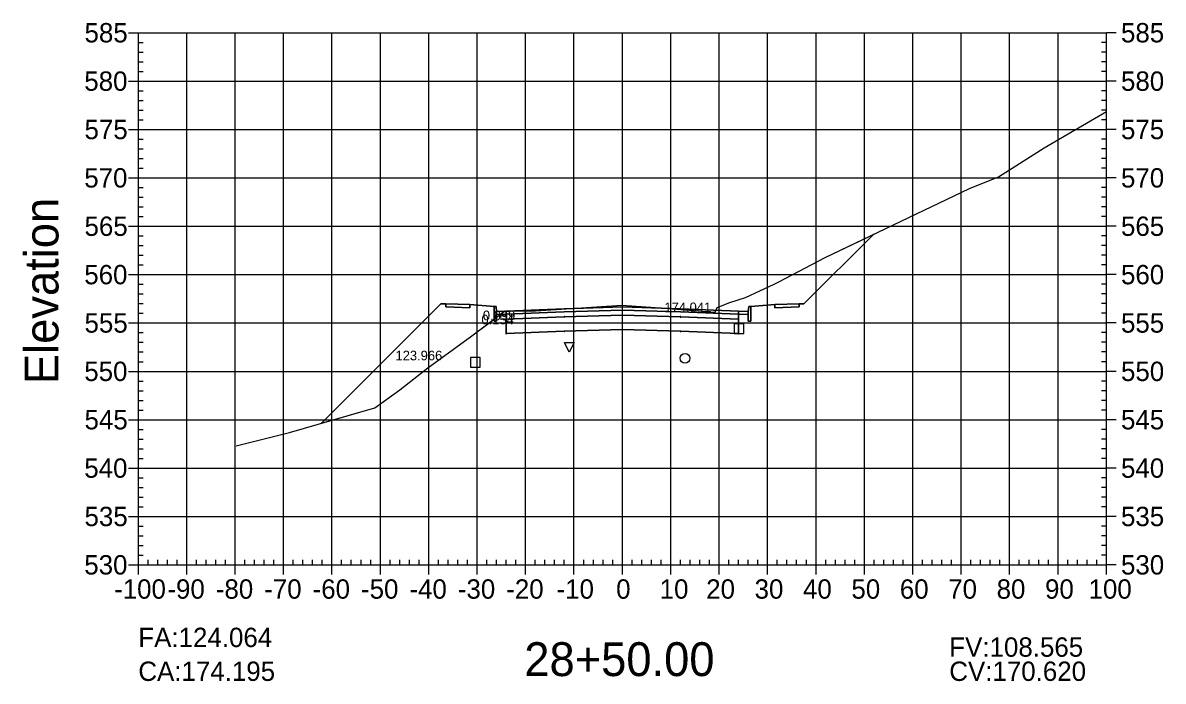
# Model space of a CAD drawing. Extents: x 704834 to 709892, y 372981 to 377533.
# Drawn here: x 706288 to 706523.6, y 373898.8 to 374034.9 of the extents above; entities that cross this region are included whole.
import ezdxf

# ---------------------------------------------------------------- set-up
doc = ezdxf.new("R2010")
doc.units = 0
for name, color, linetype in [('1', 7, 'Continuous'), ('10', 7, 'Continuous'), ('13', 7, 'Continuous'), ('14', 7, 'Continuous'), ('4', 7, 'Continuous'), ('57', 7, 'Continuous'), ('59', 7, 'Continuous'), ('60', 7, 'Continuous'), ('Default_Xsect', 7, 'Continuous'), ('Existing', 7, 'Continuous')]:
    doc.layers.add(name, color=color, linetype=linetype)

msp = doc.modelspace()

# ---------------------------------------------------------------- linework, layer by layer
for points in [[(706449.37, 373976.77), (706463.72, 373991.12)], [(706374.37, 373976.77), (706349.7, 373952.09)], [(706375.37, 373976.81), (706374.37, 373976.77)], [(706385.37, 373976.21), (706380.37, 373976.61)], [(706438.37, 373976.21), (706443.37, 373976.61)], [(706448.37, 373976.81), (706449.37, 373976.77)]]:
    msp.add_lwpolyline(points)
for points in [[(706380.37, 373976.61), (706375.37, 373976.81), (706375.37, 373976.14), (706380.37, 373975.94)], [(706385.87, 373975.21), (706385.79, 373976.21), (706385.37, 373976.21), (706385.37, 373973.21), (706385.87, 373973.21)], [(706387.87, 373975.29), (706385.87, 373975.21), (706385.87, 373974.54), (706387.87, 373974.62)], [(706411.87, 373975.46), (706423.87, 373975.1), (706435.87, 373974.62), (706435.87, 373975.29), (706423.87, 373975.77), (706411.87, 373976.13), (706399.87, 373975.77), (706387.87, 373975.29), (706387.87, 373974.62), (706399.87, 373975.1)], [(706411.87, 373974.46), (706423.87, 373974.1), (706435.87, 373973.62), (706435.87, 373974.62), (706423.87, 373975.1), (706411.87, 373975.46), (706399.87, 373975.1), (706387.87, 373974.62), (706387.87, 373973.62), (706399.87, 373974.1)], [(706411.82, 373975.41), (706411.92, 373975.41), (706411.92, 373975.51), (706411.82, 373975.51)], [(706435.87, 373974.62), (706437.87, 373974.54), (706437.87, 373975.21), (706435.87, 373975.29)], [(706437.87, 373973.21), (706438.37, 373973.21), (706438.37, 373976.21), (706437.96, 373976.21), (706437.87, 373975.21)], [(706443.37, 373975.94), (706448.37, 373976.14), (706448.37, 373976.81), (706443.37, 373976.61)], [(706387.82, 373973.57), (706387.92, 373973.57), (706387.92, 373973.67), (706387.82, 373973.67)], [(706411.87, 373971.46), (706423.87, 373971.1), (706435.87, 373970.62), (706435.87, 373973.62), (706423.87, 373974.1), (706411.87, 373974.46), (706399.87, 373974.1), (706387.87, 373973.62), (706387.87, 373970.62), (706399.87, 373971.1)], [(706399.82, 373974.05), (706399.92, 373974.05), (706399.92, 373974.15), (706399.82, 373974.15)], [(706411.82, 373974.41), (706411.92, 373974.41), (706411.92, 373974.51), (706411.82, 373974.51)], [(706423.82, 373974.05), (706423.92, 373974.05), (706423.92, 373974.15), (706423.82, 373974.15)], [(706435.82, 373973.57), (706435.92, 373973.57), (706435.92, 373973.67), (706435.82, 373973.67)], [(706387.82, 373970.57), (706387.92, 373970.57), (706387.92, 373970.67), (706387.82, 373970.67)], [(706399.82, 373971.05), (706399.92, 373971.05), (706399.92, 373971.15), (706399.82, 373971.15)], [(706411.82, 373971.41), (706411.92, 373971.41), (706411.92, 373971.51), (706411.82, 373971.51)], [(706423.82, 373971.05), (706423.92, 373971.05), (706423.92, 373971.15), (706423.82, 373971.15)], [(706435.82, 373970.57), (706435.92, 373970.57), (706435.92, 373970.67), (706435.82, 373970.67)]]:
    msp.add_lwpolyline(points, close=True)
at = {"layer": '1'}
for points in [[(706386.62, 373974.57), (706387.42, 373975.18), (706390.11, 373975.33), (706392.8, 373975.31), (706392.89, 373975.29), (706395.02, 373975.41), (706411.78, 373976.53), (706417.72, 373976.08), (706431.01, 373975.04), (706431.19, 373975.43), (706431.45, 373976), (706434.06, 373977.03), (706437.29, 373978.07), (706443.24, 373980.81), (706444.17, 373981.34), (706453.74, 373986.34), (706463.72, 373991.12), (706449.37, 373976.77), (706448.37, 373976.81), (706448.37, 373976.14), (706443.37, 373975.94), (706443.37, 373976.61), (706438.37, 373976.21), (706438.37, 373973.21), (706437.87, 373973.21), (706437.87, 373974.54), (706435.87, 373974.62), (706435.87, 373973.62), (706435.87, 373970.62), (706423.87, 373971.1), (706411.87, 373971.46), (706399.87, 373971.1), (706387.87, 373970.62), (706387.87, 373973.62), (706387.87, 373974.62)], [(706349.7, 373952.09), (706360.7, 373955.28), (706365.87, 373959.02), (706371.7, 373963.57), (706380.48, 373969.96), (706385.37, 373973.64), (706385.37, 373976.21), (706380.37, 373976.61), (706380.37, 373975.94), (706375.37, 373976.14), (706375.37, 373976.81), (706374.37, 373976.77)], [(706385.37, 373973.64), (706385.87, 373974.01), (706385.87, 373973.21), (706385.37, 373973.21)], [(706385.87, 373974.01), (706386.62, 373974.57), (706385.87, 373974.54)], [(706400.88, 373966.8), (706399.88, 373968.8), (706401.88, 373968.8)]]:
    msp.add_lwpolyline(points, close=True, dxfattribs=at)
at = {"layer": '10'}
msp.add_lwpolyline([(706380.46, 373963.7), (706382.46, 373963.7), (706382.46, 373965.7), (706380.46, 373965.7)], close=True, dxfattribs=at)
at = {"layer": '13'}
msp.add_circle((706424.82, 373965.52), 1, dxfattribs=at)
at = {"layer": '14'}
for points in [[(706463.72, 373991.12), (706463.72, 373991.17), (706463.72, 373991.12), (706463.67, 373991.12), (706463.72, 373991.12), (706463.72, 373991.07), (706463.72, 373991.12), (706463.77, 373991.12)], [(706387.87, 373975.29), (706387.87, 373975.34), (706387.87, 373975.29), (706387.82, 373975.29), (706387.87, 373975.29), (706387.87, 373975.24), (706387.87, 373975.29), (706387.92, 373975.29)], [(706399.87, 373975.77), (706399.87, 373975.82), (706399.87, 373975.77), (706399.82, 373975.77), (706399.87, 373975.77), (706399.87, 373975.72), (706399.87, 373975.77), (706399.92, 373975.77)], [(706411.87, 373976.13), (706411.87, 373976.18), (706411.87, 373976.13), (706411.82, 373976.13), (706411.87, 373976.13), (706411.87, 373976.08), (706411.87, 373976.13), (706411.92, 373976.13)], [(706423.87, 373975.77), (706423.87, 373975.82), (706423.87, 373975.77), (706423.82, 373975.77), (706423.87, 373975.77), (706423.87, 373975.72), (706423.87, 373975.77), (706423.92, 373975.77)], [(706435.87, 373975.29), (706435.87, 373975.34), (706435.87, 373975.29), (706435.82, 373975.29), (706435.87, 373975.29), (706435.87, 373975.24), (706435.87, 373975.29), (706435.92, 373975.29)], [(706349.7, 373952.09), (706349.7, 373952.14), (706349.7, 373952.09), (706349.65, 373952.09), (706349.7, 373952.09), (706349.7, 373952.04), (706349.7, 373952.09), (706349.75, 373952.09)]]:
    msp.add_lwpolyline(points, dxfattribs=at)
at = {"layer": '4'}
msp.add_lwpolyline([(706434.96, 373970.64), (706436.96, 373970.64), (706436.96, 373972.64), (706434.96, 373972.64)], close=True, dxfattribs=at)
at = {"layer": '57'}
for p, q in [((706309.87, 374032.82), (706311.87, 374032.82)), ((706311.87, 374032.82), (706511.87, 374032.82)), ((706311.87, 373922.82), (706311.87, 374032.82)), ((706311.87, 373922.82), (706311.87, 374032.82)), ((706321.87, 373922.82), (706321.87, 374032.82)), ((706331.87, 373922.82), (706331.87, 374032.82)), ((706341.87, 373922.82), (706341.87, 374032.82)), ((706351.87, 373922.82), (706351.87, 374032.82)), ((706361.87, 373922.82), (706361.87, 374032.82)), ((706371.87, 373922.82), (706371.87, 374032.82)), ((706381.87, 373922.82), (706381.87, 374032.82)), ((706391.87, 373922.82), (706391.87, 374032.82)), ((706401.87, 373922.82), (706401.87, 374032.82)), ((706411.87, 373922.82), (706411.87, 374032.82)), ((706421.87, 373922.82), (706421.87, 374032.82)), ((706431.87, 373922.82), (706431.87, 374032.82)), ((706441.87, 373922.82), (706441.87, 374032.82)), ((706451.87, 373922.82), (706451.87, 374032.82)), ((706461.87, 373922.82), (706461.87, 374032.82)), ((706471.87, 373922.82), (706471.87, 374032.82)), ((706481.87, 373922.82), (706481.87, 374032.82)), ((706491.87, 373922.82), (706491.87, 374032.82)), ((706501.87, 373922.82), (706501.87, 374032.82)), ((706511.87, 373922.82), (706511.87, 374032.82)), ((706511.87, 373922.82), (706511.87, 374032.82)), ((706513.87, 374032.82), (706511.87, 374032.82)), ((706311.87, 374030.82), (706312.87, 374030.82)), ((706511.87, 374030.82), (706510.87, 374030.82)), ((706311.87, 374028.82), (706312.87, 374028.82)), ((706311.87, 374026.82), (706312.87, 374026.82)), ((706511.87, 374028.82), (706510.87, 374028.82)), ((706511.87, 374026.82), (706510.87, 374026.82)), ((706311.87, 374024.82), (706312.87, 374024.82)), ((706511.87, 374024.82), (706510.87, 374024.82)), ((706309.87, 374022.82), (706311.87, 374022.82)), ((706311.87, 374022.82), (706511.87, 374022.82)), ((706513.87, 374022.82), (706511.87, 374022.82)), ((706311.87, 374020.82), (706312.87, 374020.82)), ((706511.87, 374020.82), (706510.87, 374020.82)), ((706311.87, 374018.82), (706312.87, 374018.82)), ((706511.87, 374018.82), (706510.87, 374018.82)), ((706311.87, 374016.82), (706312.87, 374016.82)), ((706511.87, 374016.82), (706510.87, 374016.82)), ((706309.87, 374012.82), (706311.87, 374012.82)), ((706311.87, 374014.82), (706312.87, 374014.82)), ((706311.87, 374012.82), (706511.87, 374012.82)), ((706511.87, 374014.82), (706510.87, 374014.82)), ((706513.87, 374012.82), (706511.87, 374012.82)), ((706311.87, 374010.82), (706312.87, 374010.82)), ((706511.87, 374010.82), (706510.87, 374010.82)), ((706311.87, 374008.82), (706312.87, 374008.82)), ((706511.87, 374008.82), (706510.87, 374008.82)), ((706311.87, 374006.82), (706312.87, 374006.82)), ((706511.87, 374006.82), (706510.87, 374006.82)), ((706311.87, 374004.82), (706312.87, 374004.82)), ((706511.87, 374004.82), (706510.87, 374004.82)), ((706309.87, 374002.82), (706311.87, 374002.82)), ((706311.87, 374002.82), (706511.87, 374002.82)), ((706513.87, 374002.82), (706511.87, 374002.82)), ((706311.87, 374000.82), (706312.87, 374000.82)), ((706311.87, 373998.82), (706312.87, 373998.82)), ((706511.87, 374000.82), (706510.87, 374000.82)), ((706511.87, 373998.82), (706510.87, 373998.82)), ((706311.87, 373996.82), (706312.87, 373996.82)), ((706511.87, 373996.82), (706510.87, 373996.82)), ((706311.87, 373994.82), (706312.87, 373994.82)), ((706511.87, 373994.82), (706510.87, 373994.82)), ((706309.87, 373992.82), (706311.87, 373992.82)), ((706311.87, 373992.82), (706511.87, 373992.82)), ((706513.87, 373992.82), (706511.87, 373992.82)), ((706311.87, 373990.82), (706312.87, 373990.82)), ((706511.87, 373990.82), (706510.87, 373990.82)), ((706311.87, 373988.82), (706312.87, 373988.82)), ((706311.87, 373986.82), (706312.87, 373986.82)), ((706511.87, 373988.82), (706510.87, 373988.82)), ((706511.87, 373986.82), (706510.87, 373986.82)), ((706311.87, 373984.82), (706312.87, 373984.82)), ((706511.87, 373984.82), (706510.87, 373984.82)), ((706309.87, 373982.82), (706311.87, 373982.82)), ((706311.87, 373982.82), (706511.87, 373982.82)), ((706513.87, 373982.82), (706511.87, 373982.82)), ((706311.87, 373980.82), (706312.87, 373980.82)), ((706511.87, 373980.82), (706510.87, 373980.82)), ((706311.87, 373978.82), (706312.87, 373978.82)), ((706511.87, 373978.82), (706510.87, 373978.82)), ((706311.87, 373976.82), (706312.87, 373976.82)), ((706511.87, 373976.82), (706510.87, 373976.82)), ((706309.87, 373972.82), (706311.87, 373972.82)), ((706311.87, 373974.82), (706312.87, 373974.82)), ((706311.87, 373972.82), (706511.87, 373972.82)), ((706511.87, 373974.82), (706510.87, 373974.82)), ((706513.87, 373972.82), (706511.87, 373972.82)), ((706311.87, 373970.82), (706312.87, 373970.82)), ((706511.87, 373970.82), (706510.87, 373970.82)), ((706311.87, 373968.82), (706312.87, 373968.82)), ((706511.87, 373968.82), (706510.87, 373968.82)), ((706311.87, 373966.82), (706312.87, 373966.82)), ((706511.87, 373966.82), (706510.87, 373966.82)), ((706311.87, 373964.82), (706312.87, 373964.82)), ((706511.87, 373964.82), (706510.87, 373964.82)), ((706309.87, 373962.82), (706311.87, 373962.82)), ((706311.87, 373962.82), (706511.87, 373962.82)), ((706311.87, 373960.82), (706312.87, 373960.82)), ((706511.87, 373960.82), (706510.87, 373960.82)), ((706513.87, 373962.82), (706511.87, 373962.82)), ((706311.87, 373958.82), (706312.87, 373958.82)), ((706511.87, 373958.82), (706510.87, 373958.82)), ((706311.87, 373956.82), (706312.87, 373956.82)), ((706511.87, 373956.82), (706510.87, 373956.82)), ((706311.87, 373954.82), (706312.87, 373954.82)), ((706511.87, 373954.82), (706510.87, 373954.82)), ((706309.87, 373952.82), (706311.87, 373952.82)), ((706311.87, 373952.82), (706511.87, 373952.82)), ((706513.87, 373952.82), (706511.87, 373952.82)), ((706311.87, 373950.82), (706312.87, 373950.82)), ((706511.87, 373950.82), (706510.87, 373950.82)), ((706311.87, 373948.82), (706312.87, 373948.82)), ((706311.87, 373946.82), (706312.87, 373946.82)), ((706511.87, 373948.82), (706510.87, 373948.82)), ((706511.87, 373946.82), (706510.87, 373946.82)), ((706311.87, 373944.82), (706312.87, 373944.82)), ((706511.87, 373944.82), (706510.87, 373944.82)), ((706309.87, 373942.82), (706311.87, 373942.82)), ((706311.87, 373942.82), (706511.87, 373942.82)), ((706513.87, 373942.82), (706511.87, 373942.82)), ((706311.87, 373940.82), (706312.87, 373940.82)), ((706511.87, 373940.82), (706510.87, 373940.82)), ((706311.87, 373938.82), (706312.87, 373938.82)), ((706511.87, 373938.82), (706510.87, 373938.82)), ((706311.87, 373936.82), (706312.87, 373936.82)), ((706511.87, 373936.82), (706510.87, 373936.82)), ((706309.87, 373932.82), (706311.87, 373932.82)), ((706311.87, 373934.82), (706312.87, 373934.82)), ((706311.87, 373932.82), (706511.87, 373932.82)), ((706511.87, 373934.82), (706510.87, 373934.82)), ((706513.87, 373932.82), (706511.87, 373932.82)), ((706311.87, 373930.82), (706312.87, 373930.82)), ((706511.87, 373930.82), (706510.87, 373930.82)), ((706311.87, 373928.82), (706312.87, 373928.82)), ((706511.87, 373928.82), (706510.87, 373928.82)), ((706311.87, 373926.82), (706312.87, 373926.82)), ((706511.87, 373926.82), (706510.87, 373926.82)), ((706311.87, 373924.82), (706312.87, 373924.82)), ((706313.87, 373922.82), (706313.87, 373923.82)), ((706315.87, 373922.82), (706315.87, 373923.82)), ((706317.87, 373922.82), (706317.87, 373923.82)), ((706319.87, 373922.82), (706319.87, 373923.82)), ((706323.87, 373922.82), (706323.87, 373923.82)), ((706325.87, 373922.82), (706325.87, 373923.82)), ((706327.87, 373922.82), (706327.87, 373923.82)), ((706329.87, 373922.82), (706329.87, 373923.82)), ((706333.87, 373922.82), (706333.87, 373923.82)), ((706335.87, 373922.82), (706335.87, 373923.82)), ((706337.87, 373922.82), (706337.87, 373923.82)), ((706339.87, 373922.82), (706339.87, 373923.82)), ((706343.87, 373922.82), (706343.87, 373923.82)), ((706345.87, 373922.82), (706345.87, 373923.82)), ((706347.87, 373922.82), (706347.87, 373923.82)), ((706349.87, 373922.82), (706349.87, 373923.82)), ((706353.87, 373922.82), (706353.87, 373923.82)), ((706355.87, 373922.82), (706355.87, 373923.82)), ((706357.87, 373922.82), (706357.87, 373923.82)), ((706359.87, 373922.82), (706359.87, 373923.82)), ((706363.87, 373922.82), (706363.87, 373923.82)), ((706365.87, 373922.82), (706365.87, 373923.82)), ((706367.87, 373922.82), (706367.87, 373923.82)), ((706369.87, 373922.82), (706369.87, 373923.82)), ((706373.87, 373922.82), (706373.87, 373923.82)), ((706375.87, 373922.82), (706375.87, 373923.82)), ((706377.87, 373922.82), (706377.87, 373923.82)), ((706379.87, 373922.82), (706379.87, 373923.82)), ((706383.87, 373922.82), (706383.87, 373923.82)), ((706385.87, 373922.82), (706385.87, 373923.82)), ((706387.87, 373922.82), (706387.87, 373923.82)), ((706389.87, 373922.82), (706389.87, 373923.82)), ((706393.87, 373922.82), (706393.87, 373923.82)), ((706395.87, 373922.82), (706395.87, 373923.82)), ((706397.87, 373922.82), (706397.87, 373923.82)), ((706399.87, 373922.82), (706399.87, 373923.82)), ((706403.87, 373922.82), (706403.87, 373923.82)), ((706405.87, 373922.82), (706405.87, 373923.82)), ((706407.87, 373922.82), (706407.87, 373923.82)), ((706409.87, 373922.82), (706409.87, 373923.82)), ((706413.87, 373922.82), (706413.87, 373923.82)), ((706415.87, 373922.82), (706415.87, 373923.82)), ((706417.87, 373922.82), (706417.87, 373923.82)), ((706419.87, 373922.82), (706419.87, 373923.82)), ((706423.87, 373922.82), (706423.87, 373923.82)), ((706425.87, 373922.82), (706425.87, 373923.82)), ((706427.87, 373922.82), (706427.87, 373923.82)), ((706429.87, 373922.82), (706429.87, 373923.82)), ((706433.87, 373922.82), (706433.87, 373923.82)), ((706435.87, 373922.82), (706435.87, 373923.82)), ((706437.87, 373922.82), (706437.87, 373923.82)), ((706439.87, 373922.82), (706439.87, 373923.82)), ((706443.87, 373922.82), (706443.87, 373923.82)), ((706445.87, 373922.82), (706445.87, 373923.82)), ((706447.87, 373922.82), (706447.87, 373923.82)), ((706449.87, 373922.82), (706449.87, 373923.82)), ((706453.87, 373922.82), (706453.87, 373923.82)), ((706455.87, 373922.82), (706455.87, 373923.82)), ((706457.87, 373922.82), (706457.87, 373923.82)), ((706459.87, 373922.82), (706459.87, 373923.82)), ((706463.87, 373922.82), (706463.87, 373923.82)), ((706465.87, 373922.82), (706465.87, 373923.82)), ((706467.87, 373922.82), (706467.87, 373923.82)), ((706469.87, 373922.82), (706469.87, 373923.82)), ((706473.87, 373922.82), (706473.87, 373923.82)), ((706475.87, 373922.82), (706475.87, 373923.82)), ((706477.87, 373922.82), (706477.87, 373923.82)), ((706479.87, 373922.82), (706479.87, 373923.82)), ((706483.87, 373922.82), (706483.87, 373923.82)), ((706485.87, 373922.82), (706485.87, 373923.82)), ((706487.87, 373922.82), (706487.87, 373923.82)), ((706489.87, 373922.82), (706489.87, 373923.82)), ((706493.87, 373922.82), (706493.87, 373923.82)), ((706495.87, 373922.82), (706495.87, 373923.82)), ((706497.87, 373922.82), (706497.87, 373923.82)), ((706499.87, 373922.82), (706499.87, 373923.82)), ((706503.87, 373922.82), (706503.87, 373923.82)), ((706505.87, 373922.82), (706505.87, 373923.82)), ((706507.87, 373922.82), (706507.87, 373923.82)), ((706509.87, 373922.82), (706509.87, 373923.82)), ((706511.87, 373924.82), (706510.87, 373924.82)), ((706309.87, 373922.82), (706311.87, 373922.82)), ((706311.87, 373922.82), (706511.87, 373922.82)), ((706311.87, 373922.82), (706511.87, 373922.82)), ((706311.87, 373920.82), (706311.87, 373922.82)), ((706321.87, 373920.82), (706321.87, 373922.82)), ((706331.87, 373920.82), (706331.87, 373922.82)), ((706341.87, 373920.82), (706341.87, 373922.82)), ((706351.87, 373920.82), (706351.87, 373922.82)), ((706361.87, 373920.82), (706361.87, 373922.82)), ((706371.87, 373920.82), (706371.87, 373922.82)), ((706381.87, 373920.82), (706381.87, 373922.82)), ((706391.87, 373920.82), (706391.87, 373922.82)), ((706401.87, 373920.82), (706401.87, 373922.82)), ((706411.87, 373920.82), (706411.87, 373922.82)), ((706421.87, 373920.82), (706421.87, 373922.82)), ((706431.87, 373920.82), (706431.87, 373922.82)), ((706441.87, 373920.82), (706441.87, 373922.82)), ((706451.87, 373920.82), (706451.87, 373922.82)), ((706461.87, 373920.82), (706461.87, 373922.82)), ((706471.87, 373920.82), (706471.87, 373922.82)), ((706481.87, 373920.82), (706481.87, 373922.82)), ((706491.87, 373920.82), (706491.87, 373922.82)), ((706501.87, 373920.82), (706501.87, 373922.82)), ((706511.87, 373920.82), (706511.87, 373922.82)), ((706513.87, 373922.82), (706511.87, 373922.82))]:
    msp.add_line(p, q, dxfattribs=at)
at = {"layer": 'Default_Xsect'}
msp.add_lwpolyline([(706349.7, 373952.09), (706374.37, 373976.77), (706375.37, 373976.81), (706380.37, 373976.61), (706385.37, 373976.21), (706385.79, 373976.21), (706385.87, 373975.21), (706387.87, 373975.29), (706399.87, 373975.77), (706411.87, 373976.13), (706423.87, 373975.77), (706435.87, 373975.29), (706437.87, 373975.21), (706437.96, 373976.21), (706438.37, 373976.21), (706443.37, 373976.61), (706448.37, 373976.81), (706449.37, 373976.77), (706463.72, 373991.12)], dxfattribs=at)
at = {"layer": 'Existing'}
msp.add_lwpolyline([(706332.08, 373947.42), (706343.1, 373950.18), (706360.7, 373955.28), (706365.87, 373959.02), (706371.7, 373963.57), (706380.48, 373969.96), (706387.42, 373975.18), (706390.11, 373975.33), (706392.8, 373975.31), (706392.89, 373975.29), (706395.02, 373975.41), (706411.78, 373976.53), (706417.72, 373976.08), (706431.01, 373975.04), (706431.19, 373975.43), (706431.45, 373976), (706434.06, 373977.03), (706437.29, 373978.07), (706443.24, 373980.81), (706444.17, 373981.34), (706453.74, 373986.34), (706483.58, 374000.61), (706489.55, 374003.02), (706498.97, 374009.03), (706511.87, 374016.57)], dxfattribs=at)

# ---------------------------------------------------------------- texts
for s, p in [('CA:174.195', (706311.87, 373898.82)), ('CV:170.620', (706479.4, 373898.82))]:
    msp.add_text(s, height=4).set_placement(p)
at = {"layer": '1'}
msp.add_text('28+50.00', height=7, dxfattribs=at).set_placement((706391.6, 373899.82))
at = {"layer": '14'}
for p in [(706375.34, 373976.76), (706375.34, 373976.09), (706380.34, 373975.89), (706443.34, 373975.89), (706448.34, 373976.76), (706448.34, 373976.09)]:
    msp.add_text('+', height=0.1, dxfattribs=at).set_placement(p)
at = {"layer": '57'}
for s, p in [('585', (706300.75, 374030.82)), ('585', (706514.87, 374030.82)), ('580', (706300.7, 374020.82)), ('580', (706514.87, 374020.82)), ('575', (706300.75, 374010.82)), ('575', (706514.87, 374010.82)), ('570', (706300.7, 374000.82)), ('570', (706514.87, 374000.82)), ('565', (706300.75, 373990.82)), ('565', (706514.87, 373990.82)), ('560', (706300.7, 373980.82)), ('560', (706514.87, 373980.82)), ('555', (706300.75, 373970.82)), ('555', (706514.87, 373970.82)), ('550', (706300.7, 373960.82)), ('550', (706514.87, 373960.82)), ('545', (706300.75, 373950.82)), ('545', (706514.87, 373950.82)), ('540', (706300.7, 373940.82)), ('540', (706514.87, 373940.82)), ('535', (706300.75, 373930.82)), ('535', (706514.87, 373930.82)), ('530', (706300.7, 373920.82)), ('530', (706514.87, 373920.82)), ('-100', (706306.86, 373915.82)), ('-90', (706317.87, 373915.82)), ('-80', (706327.87, 373915.82)), ('-70', (706337.87, 373915.82)), ('-60', (706347.87, 373915.82)), ('-50', (706357.87, 373915.82)), ('-40', (706367.87, 373915.82)), ('-30', (706377.87, 373915.82)), ('-20', (706387.87, 373915.82)), ('-10', (706398.26, 373915.82)), ('0', (706410.58, 373915.82)), ('10', (706419.57, 373915.82)), ('20', (706429.18, 373915.82)), ('30', (706439.18, 373915.82)), ('40', (706449.18, 373915.82)), ('50', (706459.18, 373915.82)), ('60', (706469.18, 373915.82)), ('70', (706479.18, 373915.82)), ('80', (706489.18, 373915.82)), ('90', (706499.18, 373915.82)), ('100', (706508.17, 373915.82))]:
    msp.add_text(s, height=4, dxfattribs=at).set_placement(p)
at = {"layer": '59'}
for s, height, p in [('0.099', 2, (706383.04, 373973.38)), ('174.041', 2, (706420.55, 373975.05)), ('0.154', 2, (706382.75, 373972.53)), ('123.966', 2, (706364.99, 373965.09)), ('FA:124.064', 4, (706311.87, 373905.82)), ('FV:108.565', 4, (706479.4, 373903.82))]:
    msp.add_text(s, height=height, dxfattribs=at).set_placement(p)
at = {"layer": '60'}
msp.add_text('Elevation', height=7, rotation=90, dxfattribs=at).set_placement((706295.37, 373960.18))

doc.saveas('drawing.dxf')
